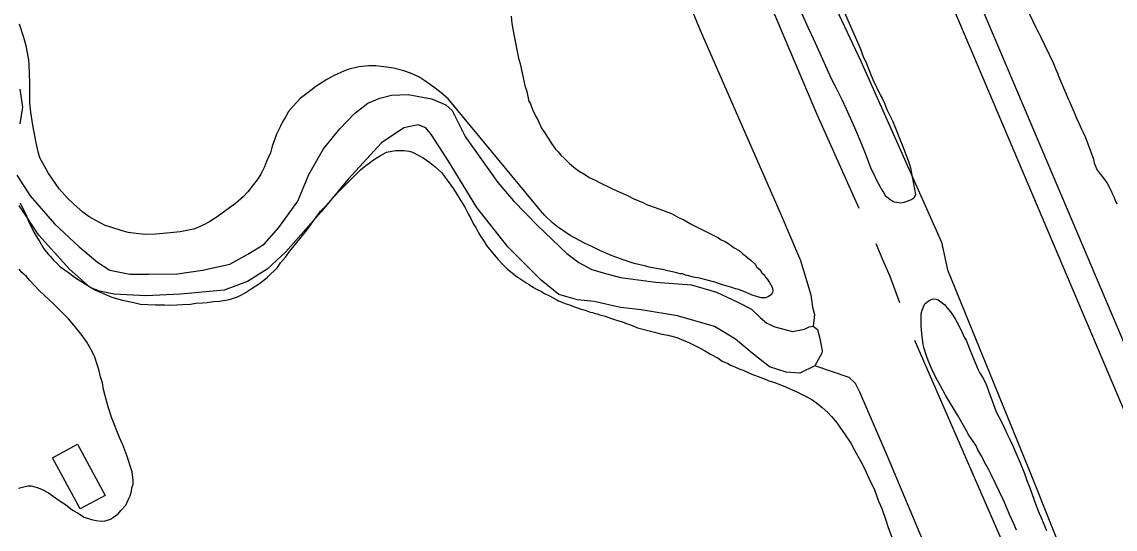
# Model space of a CAD drawing. Extents: x 3297753 to 3335611, y 652252 to 677623.
# Drawn here: x 3314328 to 3315579, y 664145 to 664725 of the extents above; entities that cross this region are included whole.
import ezdxf

# ---------------------------------------------------------------- set-up
doc = ezdxf.new("R2010")
doc.units = 0
for name, color, linetype in [('V-BLDG-OTLN', 7, 'Continuous'), ('V-LEVE-TOET', 7, 'Continuous'), ('V-SITE-VEGE', 7, 'Continuous'), ('V-SURV-LINE', 7, 'Continuous'), ('V-TOPO-SHOR', 7, 'Continuous')]:
    doc.layers.add(name, color=color, linetype=linetype)

msp = doc.modelspace()

# ---------------------------------------------------------------- linework, layer by layer
at = {"layer": 'V-BLDG-OTLN'}
msp.add_lwpolyline([(3314391.3, 664242.4), (3314423.1, 664183.7), (3314394.4, 664168.2), (3314362.5, 664226.8)], close=True, dxfattribs=at)
at = {"layer": 'V-LEVE-TOET'}
for points in [[(3314697.7, 666022), (3314792.8, 665783.6), (3314855.1, 665633.8), (3314950, 665416.9), (3315050.3, 665194.7), (3315162.5, 664946.6), (3315288.1, 664680.2), (3315380.2, 664473.2), (3315387.4, 664441.6)], [(3315581.3, 664516.7), (3315579.1, 664521.8), (3315578, 664524.6), (3315576.3, 664528.6), (3315575, 664531.6), (3315570.2, 664541.1), (3315567.4, 664544.8), (3315564.6, 664548.5), (3315562.4, 664551.3), (3315560.4, 664553.8), (3315558.3, 664556.9), (3315557.2, 664559.7), (3315555.7, 664563.8), (3315554.6, 664567.7), (3315545.6, 664592.6), (3315542.4, 664599.3), (3315540.9, 664602.1), (3315538.2, 664608.2), (3315535.8, 664613.8), (3315532.6, 664621.3), (3315530.4, 664626.5), (3315529.1, 664629.2), (3315527.2, 664633.7), (3315525.9, 664636.9), (3315523.9, 664641.5), (3315514.8, 664662.7), (3315513.5, 664666.1), (3315511.7, 664670.5), (3315508.9, 664677.2), (3315493.9, 664708.3), (3315492.1, 664711.8), (3315490.2, 664715.3), (3315488.7, 664718.5), (3315481.1, 664734.5)], [(3315387.4, 664441.6), (3315483.4, 664205.9), (3315587.6, 663945.1), (3315694.6, 663674.7), (3315808.5, 663414.6), (3315938.4, 663146.2), (3316039.2, 662915.9), (3316432.7, 662033.9), (3316649, 661587.1), (3316677.7, 661523.7), (3316684.2, 661508.5), (3316690.2, 661489.3), (3316691.6, 661471.9), (3316689.2, 661464.1), (3316676.8, 661453.9), (3316656.4, 661443.3), (3316646.7, 661437.8), (3316638.6, 661430.6), (3316636.2, 661424.5), (3316638.8, 661414.1)]]:
    msp.add_lwpolyline(points, dxfattribs=at)
at = {"layer": 'V-SITE-VEGE'}
for points in [[(3315266.3, 664742.7), (3315287.1, 664695.3), (3315290.8, 664685.8), (3315294.4, 664677.5), (3315299, 664665.8), (3315301.9, 664659.3), (3315310.1, 664642), (3315312.8, 664637.1), (3315315, 664632.3), (3315317.9, 664625.2), (3315324.2, 664612.1), (3315327.8, 664603.6), (3315332.7, 664591.1), (3315336.1, 664582.9), (3315339.7, 664573.6), (3315342.1, 664566.6), (3315343.6, 664562), (3315345, 664558.3), (3315350.6, 664527.9), (3315348.6, 664523.8), (3315346.4, 664522.3), (3315342, 664520.1), (3315337.2, 664518.5), (3315333.5, 664518), (3315329.1, 664518.5), (3315326.5, 664519), (3315321.6, 664521.6), (3315317.5, 664525), (3315315.8, 664527.2), (3315313.4, 664531.1), (3315311.7, 664534.3), (3315308.5, 664539.6), (3315306.3, 664543.8), (3315302.9, 664551.3), (3315300, 664557.2), (3315295.9, 664567.4), (3315293.3, 664574.9), (3315287.7, 664588.8), (3315281.1, 664604.1), (3315271.7, 664625.5), (3315266.6, 664636), (3315258.9, 664651.3), (3315254.2, 664661), (3315248, 664674.7), (3315238, 664696.8), (3315232, 664709.9), (3315227.6, 664718.9), (3315217.4, 664742.1)], [(3314887.6, 664731.8), (3314888.6, 664723.4), (3314890.6, 664710.7), (3314896.3, 664683.9), (3314898.2, 664677.3), (3314903.4, 664652.3), (3314905.7, 664645.7), (3314908.1, 664634.3), (3314909.4, 664632.1), (3314912.2, 664625.1), (3314915.8, 664617.2), (3314918.5, 664612.4), (3314922.6, 664603.7), (3314925.8, 664598.9), (3314930.8, 664591), (3314933.9, 664586.2), (3314938.4, 664579.7), (3314941.6, 664576.7), (3314944.7, 664572.7), (3314948.3, 664569.3), (3314954.5, 664563.2), (3314961.2, 664557.6), (3314965.7, 664554.6), (3314972.8, 664550.3), (3314977.2, 664547.3), (3314983.9, 664544.3), (3314988.8, 664541.7), (3315003.9, 664534.5), (3315021.6, 664526.4), (3315028.3, 664522.9), (3315038.5, 664518.7), (3315043.8, 664516.1), (3315058, 664511.1), (3315066, 664508.1), (3315071.3, 664506), (3315079.3, 664501.7), (3315085.5, 664498.7), (3315094.4, 664493.6), (3315100.6, 664490.6), (3315109, 664486.3), (3315121.4, 664480.3), (3315125, 664478.2), (3315128.1, 664476), (3315132.6, 664473.9), (3315135.7, 664472.2), (3315143.2, 664467), (3315148.6, 664463.6), (3315152.6, 664460.5), (3315158.4, 664455.8), (3315162.4, 664452.3), (3315166.9, 664448), (3315169.1, 664444.9), (3315172.3, 664441.9), (3315174.5, 664438.4), (3315177.6, 664435.4), (3315179, 664433.2), (3315181.2, 664430.6), (3315183.5, 664427.1), (3315186.7, 664421.8), (3315187.2, 664417.9), (3315186.8, 664415.7), (3315185.5, 664413), (3315182.4, 664411.2), (3315178.9, 664409.8), (3315174.1, 664409.8), (3315163.5, 664412.7), (3315156.8, 664415.7)], [(3314332.6, 664697.7), (3314329.9, 664707.3), (3314324.8, 664722.7)], [(3315156.8, 664415.7), (3315148.4, 664419.1), (3315144.4, 664419.9), (3315140.4, 664421.6), (3315128.5, 664424.9), (3315120.9, 664427.4), (3315103.2, 664432), (3315096.2, 664433.2), (3315091.3, 664434.9), (3315087.3, 664435.7), (3315084.2, 664437), (3315081.1, 664437), (3315075.8, 664438.6), (3315067, 664440.7), (3315061.2, 664441.9), (3315055.9, 664442.7), (3315045.8, 664444.8), (3315041.8, 664446), (3315028.5, 664448.9), (3315018.4, 664452.3), (3315003.3, 664457.8), (3314989.1, 664463.7), (3314981.6, 664467.6), (3314971.8, 664472.3), (3314955.4, 664480.8), (3314940.7, 664490.7), (3314934.9, 664495.5), (3314926.4, 664503.7), (3314921.4, 664509.4), (3314815.5, 664637.3), (3314805.7, 664645.5), (3314799, 664650.7), (3314788.8, 664658), (3314782.1, 664662.3), (3314772.3, 664666.6), (3314764.8, 664669.1), (3314752.9, 664672.4), (3314744.9, 664673.6), (3314732.6, 664674.8), (3314724.6, 664675.1), (3314713.2, 664674), (3314700.9, 664670.8), (3314697, 664669.4), (3314685.1, 664663.9), (3314676.8, 664659.4), (3314664.2, 664651.2), (3314656.8, 664645.8), (3314646.3, 664637.8), (3314641.6, 664632.8), (3314632.9, 664622.6), (3314629.9, 664617.2), (3314626, 664611), (3314623.5, 664606.1), (3314619.2, 664596.8), (3314616.7, 664590.2), (3314614.1, 664583.1), (3314612.1, 664575.6), (3314607.8, 664565.4), (3314605.3, 664559.6), (3314601, 664551.2), (3314598, 664546.3), (3314592.8, 664539.1), (3314586.3, 664530.7), (3314581.1, 664525.3), (3314572, 664517.7), (3314556.7, 664506.4), (3314551.1, 664502.4), (3314542.8, 664497), (3314537.5, 664493.8), (3314529.2, 664490.1), (3314524, 664488.3), (3314518.3, 664486.9), (3314508.6, 664485), (3314501.1, 664484.4), (3314489.3, 664483.4), (3314480.9, 664482.3), (3314469, 664482.2), (3314461.5, 664482.9), (3314449.1, 664484.5), (3314441.2, 664486.6), (3314430.6, 664489.9), (3314423, 664492.5), (3314412.4, 664498), (3314404.8, 664502.3), (3314397.2, 664507.5), (3314386.5, 664517), (3314379.8, 664523.5), (3314370.4, 664534.4), (3314357.8, 664552.7), (3314353.3, 664560.1), (3314348.3, 664569.7), (3314346.4, 664576.8), (3314344, 664586.8), (3314340.2, 664607.1), (3314337.8, 664622), (3314336.7, 664632.6), (3314336.6, 664643.6), (3314336.8, 664655.5), (3314336.1, 664676.6), (3314335.5, 664681.9), (3314332.6, 664697.7)], [(3314388.9, 664432.7), (3314395.1, 664428.7), (3314403, 664423.6), (3314405.3, 664422.4), (3314412, 664418.5), (3314430.4, 664410.6), (3314442.6, 664407.1), (3314455.9, 664404.3), (3314463.4, 664402.3), (3314480.7, 664401.5), (3314490.9, 664401.5), (3314496.4, 664401.1), (3314505, 664401.5), (3314511.3, 664402.2), (3314520.7, 664402.6), (3314526.6, 664403.4), (3314534.5, 664403.8), (3314539.6, 664404.2), (3314547, 664405.3), (3314553.3, 664405.7), (3314561.1, 664406.9), (3314566.6, 664408), (3314574.5, 664410.8), (3314577.6, 664412.3), (3314583.1, 664415.5), (3314590.2, 664419.8), (3314595.3, 664423.3), (3314600.8, 664426.8), (3314608.7, 664433.1), (3314620.1, 664444.5), (3314623.6, 664449.6), (3314629.5, 664456.2), (3314634.3, 664462.9), (3314653.9, 664487.2), (3314669.3, 664508.8), (3314675.2, 664514.6), (3314690.1, 664530.7), (3314715.3, 664556.2), (3314721.2, 664560.9), (3314725.1, 664563.6), (3314730.2, 664567.6), (3314738.1, 664572.6), (3314745.1, 664576.2), (3314755.4, 664578.1), (3314765.2, 664578.1), (3314771.1, 664577.3), (3314774.6, 664576.1), (3314781.3, 664573), (3314786.8, 664569.8), (3314794.6, 664564.3), (3314800.5, 664560), (3314807.9, 664552.9), (3314811.4, 664548.6), (3314821.6, 664534.4), (3314831, 664519.5), (3314834.6, 664513.2), (3314838.9, 664505), (3314841.6, 664500.2), (3314844.7, 664494), (3314847.1, 664490), (3314850.2, 664484.1), (3314852.6, 664480.2), (3314856.9, 664473.9), (3314859.6, 664469.6), (3314868.2, 664459), (3314872.9, 664453.5), (3314877.6, 664448.4), (3314883.5, 664442.5), (3314890.6, 664436.6), (3314894.9, 664433.4), (3314897.6, 664431.8), (3314905.5, 664426.3), (3314908.2, 664424.8), (3314913.3, 664421.6), (3314916.8, 664419.6), (3314922.3, 664416.9), (3314925.9, 664414.5), (3314931, 664412.2), (3314940, 664407.4), (3314941.9, 664406.3), (3314950.6, 664402.7), (3314955.7, 664401.1), (3314960.4, 664399.2), (3314967.8, 664396.8), (3314972.6, 664395.6), (3314978, 664393.2), (3314980.8, 664392.8), (3314983.9, 664391.7), (3314986.3, 664391.3), (3314989.4, 664390.1), (3314995.3, 664388.5), (3315001.6, 664386.5), (3315009.4, 664383.8), (3315013.8, 664382.6), (3315016.1, 664381.8), (3315020.8, 664379.8), (3315024.3, 664378.6), (3315029.1, 664376.7), (3315032.2, 664375.5), (3315051.8, 664370.4), (3315054.5, 664369.5)], [(3314325.8, 664518.3), (3314332.8, 664503.4), (3314335.6, 664496.3), (3314337.5, 664492.8), (3314341.4, 664484.6), (3314345.3, 664477.9), (3314348.1, 664473.6), (3314351.6, 664467.7), (3314354, 664464.1), (3314357.9, 664459.4), (3314360.2, 664457), (3314363.8, 664452.7), (3314367.7, 664449.2), (3314370.8, 664446), (3314376.3, 664441.7), (3314381, 664438.6), (3314388.9, 664432.7)], [(3314323.7, 664192.1), (3314328.4, 664193.3), (3314334.3, 664194.5), (3314338.2, 664194.5), (3314344.9, 664192.9), (3314350, 664190.9), (3314358.2, 664186.6), (3314371.6, 664177.1), (3314377.4, 664173.2), (3314385.7, 664166.9), (3314391.2, 664163.7), (3314399, 664159), (3314407.3, 664156.3), (3314412.7, 664155.1), (3314418.2, 664154.3), (3314423, 664154.7), (3314429.2, 664156.6), (3314432.4, 664159), (3314437.9, 664162.5), (3314441, 664166.4), (3314446.5, 664172.7), (3314449.7, 664179.4), (3314451.7, 664183.3), (3314453.2, 664188.4), (3314453.6, 664192.3), (3314454.8, 664196.6), (3314454.8, 664200.9), (3314453.7, 664210.8), (3314447.8, 664229.2), (3314443.1, 664241.4), (3314439.2, 664250), (3314430.6, 664272), (3314426.3, 664285), (3314424, 664293.2), (3314421.2, 664305), (3314419.7, 664312.5), (3314417.7, 664319.2), (3314415.8, 664327.8), (3314413.8, 664333.3), (3314411.1, 664341.9), (3314408, 664348.2), (3314402.1, 664358.8), (3314396.6, 664366.7), (3314387.2, 664378.5), (3314380.9, 664385.6), (3314363.7, 664402.9), (3314347.6, 664417.8), (3314336.2, 664430), (3314332.7, 664433.9), (3314327.6, 664438.6), (3314324.5, 664442.6)], [(3315466.2, 664144), (3315463.3, 664151.3), (3315458.2, 664161.8), (3315454.1, 664172.2), (3315451, 664179), (3315437.6, 664207), (3315434.5, 664213.1), (3315429.4, 664222.3), (3315426.5, 664228.2), (3315421.9, 664236), (3315419.5, 664241.1), (3315411.7, 664252.5), (3315409, 664257.6), (3315407.3, 664260.3), (3315400.1, 664273.2), (3315389.4, 664290.7), (3315385, 664298.2), (3315379.2, 664309), (3315375.3, 664315.8), (3315370.7, 664324.5), (3315365.2, 664337.9), (3315363.2, 664343.5), (3315360.3, 664352.7), (3315359.1, 664359.1), (3315357.7, 664368.6), (3315357, 664378), (3315357, 664383.6), (3315357.2, 664391.2), (3315358.4, 664395.5), (3315359.7, 664399.2), (3315361.4, 664402.8), (3315363.1, 664404.5), (3315365.3, 664406.2), (3315368.7, 664407.9), (3315370.9, 664408.6), (3315374.3, 664408.2), (3315376.7, 664407.2), (3315379.6, 664405.2)], [(3315379.6, 664405.2), (3315384, 664401.6), (3315386.6, 664398.7), (3315390.5, 664393.8), (3315392.7, 664390.9), (3315395.9, 664385.8), (3315399.7, 664378.7), (3315404.1, 664369.9), (3315406.5, 664364.8), (3315408.5, 664361.2), (3315412.6, 664351.4), (3315420.3, 664332), (3315422.5, 664327.4), (3315424, 664324.4), (3315426.4, 664320.1), (3315428.3, 664317.1), (3315429.5, 664314.5), (3315431.2, 664311.5), (3315442.9, 664279.4)], [(3315054.5, 664369.5), (3315060.3, 664368.1), (3315067, 664366.9), (3315077.2, 664364.2), (3315085.5, 664361), (3315090.2, 664359.1), (3315098, 664355.1), (3315103.9, 664352), (3315110.2, 664348.8), (3315116.1, 664345.3), (3315124.7, 664340.6), (3315129.4, 664337.4), (3315135.7, 664334.6), (3315138.8, 664332.7), (3315143.9, 664330.7), (3315149.4, 664327.9), (3315153.3, 664326.8), (3315159.2, 664324.4), (3315163.1, 664322.4), (3315173.7, 664318.5), (3315180.4, 664315.7), (3315182.7, 664314.9), (3315189.4, 664313), (3315201.6, 664307.8), (3315216.1, 664301.5), (3315225.5, 664296.8), (3315231.8, 664293.3), (3315239.2, 664288.2), (3315243.9, 664284.2), (3315250.2, 664278.7), (3315254.5, 664274), (3315260.8, 664266.5), (3315264.7, 664260.6), (3315269.4, 664254), (3315276.5, 664243.3), (3315280.8, 664235.5), (3315288.2, 664222.5), (3315292.5, 664213.9), (3315298.8, 664200.1), (3315303.1, 664191.1), (3315308.1, 664177.3), (3315312.1, 664168.7), (3315316.7, 664155.3), (3315319.5, 664147.1), (3315323.4, 664136.1)], [(3315442.9, 664279.4), (3315446.5, 664272.9), (3315450.1, 664265.6), (3315452.6, 664260.5), (3315455.9, 664252.9), (3315458.4, 664248.3), (3315462.5, 664239.5), (3315465.6, 664232.5), (3315470.5, 664221), (3315475.3, 664208.9), (3315478.2, 664200.9), (3315481.6, 664192.3), (3315488.4, 664172.9), (3315491.1, 664166.1), (3315494.9, 664157.1), (3315500.5, 664143.4)]]:
    msp.add_lwpolyline(points, dxfattribs=at)
at = {"layer": 'V-SURV-LINE'}
for points in [[(3315103.8, 665501), (3315739.8, 664003.5)], [(3315712.2, 663991.8), (3315076.2, 665489.3)]]:
    msp.add_lwpolyline(points, dxfattribs=at)
at = {"layer": 'V-TOPO-SHOR'}
msp.add_line((3315235, 664390.7), (3315233.6, 664377.1), dxfattribs=at)
for points in [[(3314533.6, 666047.1), (3314573.6, 665951.5), (3314606.3, 665873.8), (3314638, 665796.5), (3314670.1, 665723.1), (3314698.2, 665660.5), (3314730.9, 665583.9), (3314759.1, 665515.3), (3314812, 665397.6), (3314851, 665302.6), (3314893.2, 665209.2), (3314927.1, 665124.5), (3314986.7, 664992.8), (3315019.5, 664911.2), (3315059.4, 664822.7), (3315105.1, 664713.1), (3315154.7, 664599.8), (3315195.8, 664506.9), (3315218.9, 664452.4), (3315230.9, 664412.9), (3315232.7, 664398.8), (3315235, 664390.7)], [(3315286, 664512), (3315237.7, 664619.9), (3315186.6, 664740.6), (3315103.8, 664928.4), (3315014.5, 665134.6), (3314950.8, 665283.4), (3314856.8, 665503.1)], [(3315567.4, 664544.8), (3315564.6, 664548.6), (3315562.4, 664551.3), (3315560.4, 664553.8), (3315558.3, 664556.9), (3315557.2, 664559.7), (3315555.7, 664563.8), (3315554.6, 664567.7), (3315545.6, 664592.6), (3315542.4, 664599.3), (3315540.9, 664602.1), (3315538.2, 664608.2), (3315535.8, 664613.8), (3315532.6, 664621.3), (3315530.4, 664626.5), (3315529.1, 664629.2), (3315527.2, 664633.7), (3315525.9, 664636.9), (3315523.9, 664641.5), (3315514.8, 664662.7), (3315513.5, 664666.1), (3315511.7, 664670.5), (3315508.9, 664677.2), (3315493.9, 664708.3), (3315492.1, 664711.8), (3315490.2, 664715.3), (3315488.7, 664718.5), (3315481.1, 664734.5)], [(3314321.9, 664550), (3314336.9, 664526.3), (3314365.1, 664494.2), (3314393.2, 664468), (3314414.1, 664450.4), (3314428.4, 664441.3), (3314451.3, 664436.8), (3314473, 664436.6), (3314505.6, 664437.1), (3314534.4, 664441.3), (3314565.8, 664448.3), (3314586.3, 664459.5), (3314605.1, 664471.2), (3314621.7, 664490), (3314643.5, 664520.2), (3314656, 664550.8), (3314673, 664579.9), (3314691.6, 664603), (3314708.2, 664620.6), (3314723.8, 664632.3), (3314737.3, 664637.9), (3314750.8, 664641.4), (3314769.8, 664642.2), (3314796.5, 664637.2)], [(3314325.2, 664648.4), (3314328.3, 664627.8), (3314325.3, 664608.8)], [(3314796.5, 664637.2), (3314812.9, 664630.4), (3314820.1, 664624), (3314835.2, 664594.3), (3314872.5, 664541.6), (3314890.2, 664520.7), (3314917.8, 664492.3), (3314951.4, 664460.3), (3314965.2, 664450.1), (3314979.9, 664442.2), (3314993.1, 664438.1), (3315012.7, 664432.9), (3315053.5, 664427.6), (3315094.3, 664424.4), (3315122.7, 664416.2), (3315147.3, 664404.6), (3315162.7, 664396.7), (3315172.6, 664387), (3315180.3, 664380.6), (3315189.6, 664376.4), (3315209.8, 664371.3), (3315223.4, 664373.7), (3315228.7, 664376.5), (3315233.6, 664377.1), (3315238.6, 664373.4), (3315240.9, 664363.1), (3315243.8, 664349), (3315243.3, 664346.3)], [(3315243.3, 664346.3), (3315235.4, 664332), (3315218.1, 664323.6), (3315202.4, 664324.5), (3315183.3, 664330.7), (3315163.5, 664346.2), (3315144.7, 664362.2), (3315120.6, 664377), (3315078, 664388.9), (3315036.6, 664395.8), (3315012.7, 664398.7), (3314982.7, 664405.3), (3314963.6, 664407.2), (3314942.4, 664413.4), (3314922, 664429.9), (3314883.9, 664467.9), (3314848.4, 664513), (3314816.1, 664565.8), (3314796.6, 664595.9), (3314790, 664604), (3314781.2, 664607.6), (3314765, 664604.1), (3314739.2, 664586.9), (3314701.2, 664545.5), (3314669.7, 664507.5), (3314629.7, 664462.4), (3314608.3, 664442.5), (3314585.7, 664428.5), (3314559.2, 664418.4), (3314509.3, 664413.8), (3314469.6, 664412.1), (3314433.2, 664413.7), (3314416.3, 664417.2), (3314405.9, 664421.4), (3314382.2, 664442.3), (3314346.8, 664481.4), (3314324.6, 664515.3)], [(3315581.3, 664516.7), (3315579.1, 664521.8), (3315578, 664524.6), (3315576.3, 664528.6), (3315575, 664531.6), (3315570.2, 664541.1), (3315567.4, 664544.8)], [(3315332.8, 664403.9), (3315321.5, 664434), (3315313.1, 664453.2), (3315305.6, 664471.6)], [(3315349.6, 664361.2), (3315449.8, 664131), (3315560.3, 663878.7), (3315654.3, 663675.4), (3315673.5, 663624.4)], [(3315440.2, 663945.6), (3315395.2, 664049.2), (3315358.6, 664133.4), (3315318, 664229.5), (3315287, 664301.9), (3315281.9, 664311.6), (3315274.7, 664318.5), (3315235.4, 664332)]]:
    msp.add_lwpolyline(points, dxfattribs=at)

doc.saveas('drawing.dxf')
